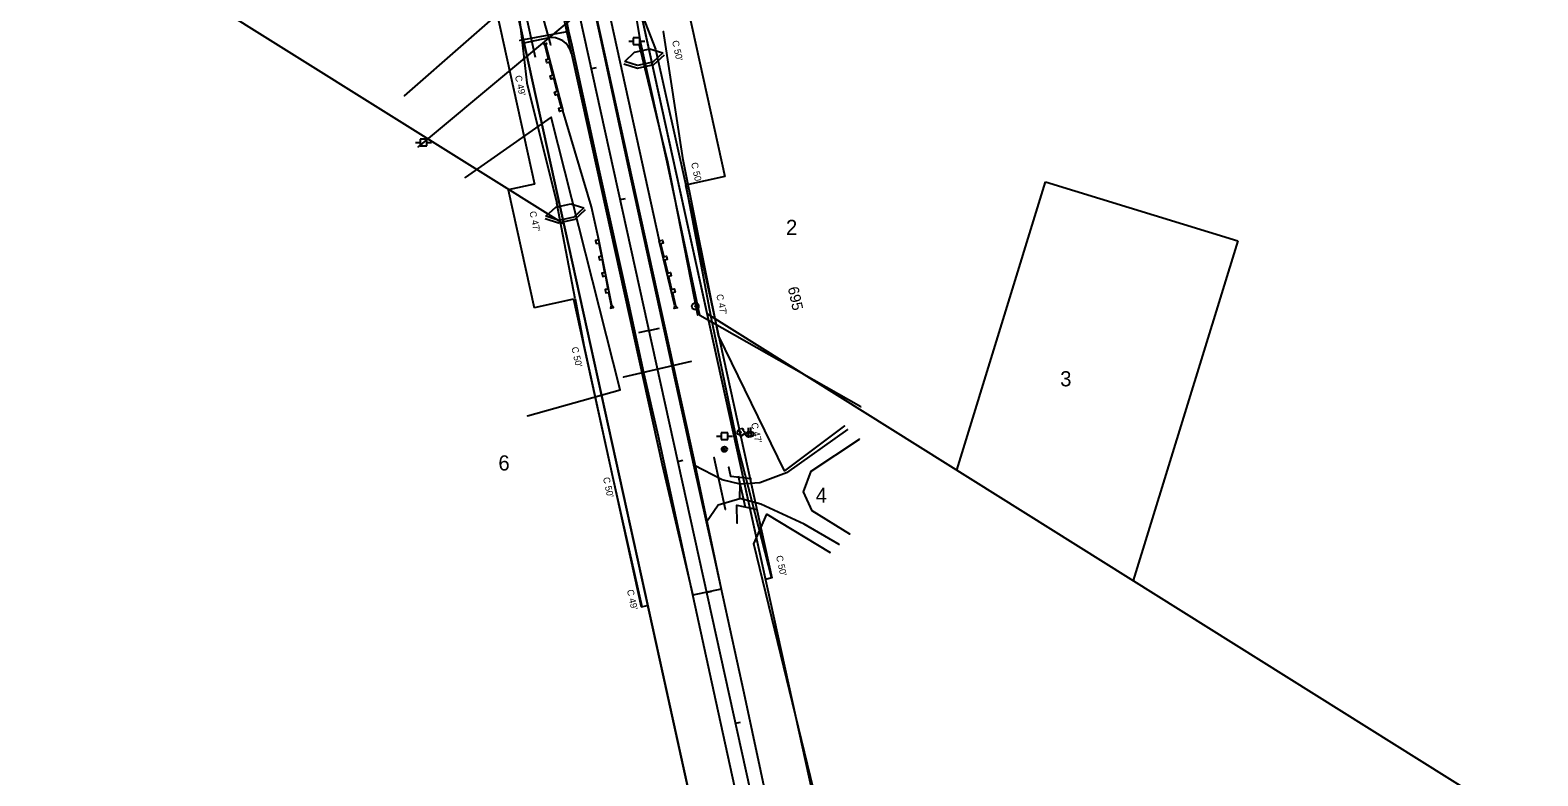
# Model space of a CAD drawing. Extents: x 2519952 to 2531965, y 848341 to 887632.
# Drawn here: x 2530702 to 2531827, y 851301 to 851857 of the extents above; entities that cross this region are included whole.
import ezdxf

# ---------------------------------------------------------------- set-up
doc = ezdxf.new("R2010")
doc.units = 0
for name, color, linetype in [('RD_EX_DR_Pipe', 7, 'Continuous'), ('RD_EX_Driveway', 7, 'Continuous'), ('RD_EX_DV_Prop', 7, 'Continuous'), ('RD_EX_DV_PropPin', 7, 'Continuous'), ('RD_EX_DV_TX_Prop', 7, 'Continuous'), ('RD_EX_Fence_Other', 7, 'Continuous'), ('RD_EX_Road', 7, 'Continuous'), ('RD_EX_RW', 7, 'Continuous'), ('RD_EX_UT', 7, 'Continuous'), ('RD_EX_VEG', 7, 'Continuous'), ('RD_HC_Cl', 7, 'Continuous'), ('RD_HC_Data_Tic', 7, 'Continuous'), ('RD_HC_TX_Sta50', 7, 'Continuous'), ('RD_PD_CstnLmt', 7, 'Continuous'), ('RD_PD_DR_ErosCtrl', 7, 'Continuous'), ('RD_PD_DR_Pipe', 7, 'Continuous'), ('RD_PD_Driveway', 7, 'Continuous'), ('RD_PD_Final_TrvlWay', 7, 'Continuous'), ('RD_PD_GR', 7, 'Continuous'), ('RD_PD_RW', 7, 'Continuous'), ('RD_PD_TX_CstnLmt', 7, 'Continuous'), ('RD_SMD_Locator', 7, 'Continuous')]:
    doc.layers.add(name, color=color, linetype=linetype)

# ---------------------------------------------------------------- blocks, each defined once
blk = doc.blocks.new('TYPET1')
at = {"layer": 'RD_PD_GR'}
blk.add_lwpolyline([(50, 1), (0, 0), (0, 2.5), (2.4, 2.5), (2.5, 0.5), (12.5, 0.7), (12.4, 2.7), (14.9, 2.8), (15, 0.8), (25, 1), (24.9, 3), (27.4, 3), (27.5, 1), (37.5, 1.2), (37.4, 3.2), (39.9, 3.3), (40, 1.3), (50, 1.5), (51.7, 2.5), (51.7, 0)], close=True, dxfattribs=at)

msp = doc.modelspace()

# ---------------------------------------------------------------- linework, layer by layer
at = {"layer": 'RD_EX_DR_Pipe'}
for p, q in [((2531090.2, 851846.4), (2531085.1, 851865.2)), ((2531195, 851610.1), (2531144.5, 851598.5)), ((2531220.6, 851499.8), (2531212.2, 851538.6))]:
    msp.add_line(p, q, dxfattribs=at)
at = {"layer": 'RD_EX_Driveway'}
msp.add_line((2531103.7, 851856.5), (2531067.2, 851849.8), dxfattribs=at)
for points in [[(2531311.7, 851559.5), (2531266.1, 851527.1), (2531246.2, 851519.7), (2531231.5, 851518.6)], [(2531313.5, 851481.3), (2531285.4, 851498.7), (2531278.9, 851513), (2531284.7, 851528.5), (2531320.7, 851552.2)], [(2531206.4, 851490.5), (2531215.2, 851503.2), (2531231.3, 851508.1), (2531231.5, 851518.6), (2531218.1, 851521.9), (2531197.1, 851533)], [(2531305.5, 851473.6), (2531279.4, 851489), (2531246.9, 851503.9), (2531231.3, 851508.1)]]:
    msp.add_lwpolyline(points, dxfattribs=at)
at = {"layer": 'RD_EX_DV_Prop'}
for p, q in [((2530701.5, 851962.2), (2531099.9, 851712.9)), ((2531153.7, 851887.2), (2531314.9, 851154.7)), ((2531227.1, 851135.4), (2531065.8, 851867.8)), ((2531393.3, 851529.2), (2531459.6, 851744.3)), ((2531459.6, 851744.3), (2531603, 851700.2)), ((2531603, 851700.2), (2531524.9, 851446.8)), ((2531206.8, 851646), (2531827.1, 851257.7))]:
    msp.add_line(p, q, dxfattribs=at)
at = {"layer": 'RD_EX_DV_PropPin'}
for radius in [2.5, 0.25]:
    msp.add_circle((2531198.1, 851651.4), radius, dxfattribs=at)
at = {"layer": 'RD_EX_Fence_Other'}
msp.add_lwpolyline([(2531321.7, 851576.5), (2531201.4, 851644.6), (2531177.2, 851759), (2531157.4, 851847.6), (2531143, 851933.5), (2531180.1, 851965.3)], dxfattribs=at)
at = {"layer": 'RD_EX_Road'}
for p, q in [((2531127.6, 851851), (2531082.7, 852052.5)), ((2531103.7, 851856.5), (2531101.9, 851865.3)), ((2531106.1, 851846), (2531103.7, 851856.5)), ((2531126.8, 851751.3), (2531106.1, 851846)), ((2531148.1, 851755.3), (2531127.6, 851851)), ((2531169.4, 851659), (2531148.1, 851755.3)), ((2531148.4, 851653.4), (2531126.8, 851751.3)), ((2531159.7, 851601.7), (2531148.4, 851653.4)), ((2531180.9, 851606.7), (2531169.4, 851659)), ((2531190.8, 851561.5), (2531180.9, 851606.7)), ((2531170.5, 851554.3), (2531159.7, 851601.7)), ((2531197.1, 851533), (2531190.8, 851561.5)), ((2531191, 851460.1), (2531170.5, 851554.3)), ((2531206.4, 851490.5), (2531197.1, 851533)), ((2531211.8, 851466.3), (2531206.4, 851490.5)), ((2531213.5, 851357.4), (2531191, 851460.1)), ((2531234.5, 851362.7), (2531211.8, 851466.3)), ((2531235.2, 851258.5), (2531213.5, 851357.4)), ((2531255.5, 851265.4), (2531234.5, 851362.7))]:
    msp.add_line(p, q, dxfattribs=at)
at = {"layer": 'RD_EX_RW'}
for points in [[(2531146.3, 851885.5), (2531153.7, 851887.2), (2531314.9, 851154.7), (2531307.6, 851153.1)], [(2531073.1, 851869.4), (2531065.8, 851867.8), (2531227.1, 851135.4), (2531234.4, 851137)]]:
    msp.add_lwpolyline(points, dxfattribs=at)
at = {"layer": 'RD_EX_UT'}
for p, q in [((2531304.7, 852032.3), (2530991.3, 851770.3)), ((2531148.4, 851849.1), (2531151.8, 851849.1)), ((2531156.8, 851851.6), (2531151.8, 851851.6)), ((2531151.8, 851851.6), (2531151.8, 851846.6)), ((2531151.8, 851846.6), (2531156.8, 851846.6)), ((2531156.7, 851849.1), (2531160.4, 851849.1)), ((2531156.8, 851846.6), (2531156.8, 851851.6)), ((2530997.6, 851776), (2530992.6, 851776)), ((2530992.6, 851776), (2530992.6, 851771)), ((2530997.6, 851771), (2530997.6, 851776)), ((2530989.2, 851773.5), (2530992.7, 851773.5)), ((2530992.6, 851771), (2530997.6, 851771)), ((2530997.6, 851773.5), (2531001.2, 851773.5)), ((2531237.9, 851555.8), (2531237.9, 851560.8)), ((2531239.6, 851556), (2531239.6, 851561)), ((2531213.9, 851554.5), (2531217.4, 851554.5)), ((2531222.3, 851557.1), (2531217.3, 851557.1)), ((2531217.3, 851557.1), (2531217.3, 851552.1)), ((2531217.3, 851552.1), (2531222.3, 851552.1)), ((2531222.3, 851552.1), (2531222.3, 851557.1)), ((2531222.3, 851554.5), (2531225.9, 851554.5)), ((2531217.9, 851545.7), (2531221.5, 851543.9)), ((2531218.4, 851543.4), (2531221.1, 851546.3))]:
    msp.add_line(p, q, dxfattribs=at)
for centre in [(2531237.9, 851555.8), (2531239.6, 851556), (2531219.8, 851544.8)]:
    msp.add_circle(centre, 2, dxfattribs=at)
at = {"layer": 'RD_EX_VEG'}
for points in [[(2530981, 851808.4), (2531073, 851889.1), (2531025.3, 852143), (2530952.7, 852437.1), (2530949.8, 852466.8)], [(2531309.4, 851562.3), (2531264.8, 851528.7), (2531215.3, 851629.5), (2531189.1, 851760.6), (2531174.4, 851856.5)], [(2531199.9, 851644.9), (2531177.7, 851759), (2531156.4, 851845.9)], [(2531072.8, 851569.6), (2531142, 851589.2), (2531090.6, 851792.5), (2531026.3, 851747.6)], [(2531239.9, 851522.7), (2531224.6, 851524.5), (2531223.2, 851531.4)], [(2531229.4, 851489.7), (2531229.2, 851503.1), (2531243.2, 851500.1)], [(2531367.7, 851226.2), (2531313.5, 851170.9), (2531290.8, 851272.9), (2531241.8, 851474.2), (2531251.6, 851496.4), (2531298.7, 851467.7)]]:
    msp.add_lwpolyline(points, dxfattribs=at)
msp.add_circle((2531232, 851557.4), 0.25, dxfattribs=at)
for centre, radius, start, end in [((2531233.1, 851559.1), 0.995, 308.7626, 152.0467), ((2531230.5, 851557.2), 1.26, 96.4518, 294.734), ((2531231.3, 851558.9), 1.08, 34.9763, 204.756), ((2531232.3, 851555.8), 1.32, 166.8827, 5.7589), ((2531233.9, 851557.1), 1.22, 256.5667, 98.1046)]:
    msp.add_arc(centre, radius, start, end, dxfattribs=at)
at = {"layer": 'RD_HC_Cl'}
msp.add_line((2530821.9, 853184.4), (2531378.5, 850656.7), dxfattribs=at)
at = {"layer": 'RD_HC_Data_Tic'}
for p, q in [((2531120.5, 851828.7), (2531124.4, 851829.5)), ((2531142, 851731), (2531145.9, 851731.9)), ((2531163.5, 851633.3), (2531155.7, 851631.6)), ((2531163.5, 851633.3), (2531171.3, 851635.1)), ((2531185, 851535.7), (2531188.9, 851536.5)), ((2531206.5, 851438), (2531210.4, 851438.9)), ((2531228, 851340.4), (2531231.9, 851341.2))]:
    msp.add_line(p, q, dxfattribs=at)
at = {"layer": 'RD_PD_CstnLmt'}
for p, q in [((2531132.8, 851933.8), (2531168.5, 851843.3)), ((2531060.9, 851917.9), (2531072.3, 851818)), ((2531168.5, 851843.3), (2531190.9, 851741.8)), ((2531072.3, 851818), (2531094.7, 851728.3)), ((2531190.9, 851741.8), (2531209.6, 851643.5)), ((2531108.4, 851657), (2531094.7, 851728.3)), ((2531108.4, 851657), (2531114.8, 851622.4)), ((2531209.6, 851643.5), (2531230.2, 851545.6)), ((2531114.8, 851622.4), (2531136.3, 851524.5)), ((2531230.2, 851545.6), (2531255, 851448.7)), ((2531136.3, 851524.5), (2531158.1, 851427.4))]:
    msp.add_line(p, q, dxfattribs=at)
at = {"layer": 'RD_PD_DR_ErosCtrl'}
for p, q in [((2531152.8, 851841), (2531164.1, 851843.5)), ((2531164.1, 851843.5), (2531173.8, 851840.4)), ((2531144.8, 851832.3), (2531154.9, 851829.1)), ((2531145.4, 851834.1), (2531152.8, 851841)), ((2531155, 851831.1), (2531145.4, 851834.1)), ((2531154.9, 851829.1), (2531167.2, 851831.9)), ((2531166.3, 851833.6), (2531155, 851831.1)), ((2531173.8, 851840.4), (2531166.3, 851833.6)), ((2531167.2, 851831.9), (2531175.1, 851839)), ((2531086.5, 851718.6), (2531094, 851725.4)), ((2531096.1, 851715.5), (2531086.5, 851718.6)), ((2531094, 851725.4), (2531105.2, 851727.9)), ((2531107.4, 851718), (2531096.1, 851715.5)), ((2531105.2, 851727.9), (2531114.9, 851724.9)), ((2531114.9, 851724.9), (2531107.4, 851718)), ((2531108.3, 851716.3), (2531116.2, 851723.5)), ((2531085.9, 851716.8), (2531096, 851713.6)), ((2531096, 851713.6), (2531108.3, 851716.3))]:
    msp.add_line(p, q, dxfattribs=at)
at = {"layer": 'RD_PD_DR_Pipe'}
for p, q in [((2531078.8, 851836.9), (2531071.1, 851872.1)), ((2531235.5, 851501.2), (2531230.4, 851524.7))]:
    msp.add_line(p, q, dxfattribs=at)
at = {"layer": 'RD_PD_Driveway'}
msp.add_line((2531087.8, 851851.5), (2531070.2, 851847.6), dxfattribs=at)
msp.add_arc((2531091, 851836.8), 15, 12.4185, 102.4185, dxfattribs=at)
at = {"layer": 'RD_PD_Final_TrvlWay'}
for p, q in [((2530899.1, 852778.3), (2531173.3, 851533.1)), ((2530922.5, 852783.4), (2531196.7, 851538.3)), ((2531196.7, 851538.3), (2531217.5, 851440.4)), ((2531173.3, 851533.1), (2531196.3, 851435.8)), ((2531217.5, 851440.4), (2531196.3, 851435.8))]:
    msp.add_line(p, q, dxfattribs=at)
at = {"layer": 'RD_PD_GR'}
for p, q in [((2531012.6, 852420.6), (2531171.2, 851700.3)), ((2531120.6, 851725.5), (2531099.2, 851797.4)), ((2531126, 851701.1), (2531120.6, 851725.5))]:
    msp.add_line(p, q, dxfattribs=at)
at = {"layer": 'RD_PD_RW'}
for p, q in [((2530943.6, 852352.9), (2531078, 851742.5)), ((2531187.8, 851894.7), (2531220.1, 851748.2)), ((2531058.5, 851738.2), (2531077.8, 851650.3)), ((2531255.3, 851448.8), (2531250.4, 851447.7)), ((2531157.7, 851427.3), (2531162.5, 851428.3))]:
    msp.add_line(p, q, dxfattribs=at)
for points in [[(2531078, 851742.5), (2531058.5, 851738.2)], [(2531220.1, 851748.2), (2531190.8, 851741.7)], [(2531190.8, 851741.7), (2531255.3, 851448.8)], [(2531107.1, 851656.8), (2531077.8, 851650.3)], [(2531107.1, 851656.8), (2531157.7, 851427.3)]]:
    msp.add_lwpolyline(points, dxfattribs=at)
at = {"layer": 'RD_SMD_Locator'}
for centre in [(2531103.7, 851856.5), (2531103.7, 851856.5), (2531174.4, 851856.5), (2531067.2, 851849.8), (2531090.2, 851846.4), (2531106.1, 851846), (2531127.6, 851851), (2531156.4, 851845.9), (2531157.4, 851847.6), (2530981, 851808.4), (2531090.6, 851792.5), (2530991.3, 851770.3), (2531148.1, 851755.3), (2531177.2, 851759), (2531177.7, 851759), (2531189.1, 851760.6), (2531026.3, 851747.6), (2531126.8, 851751.3), (2531148.4, 851653.4), (2531169.4, 851659), (2531199.9, 851644.9), (2531201.4, 851644.6), (2531215.3, 851629.5), (2531180.9, 851606.7), (2531195, 851610.1), (2531144.5, 851598.5), (2531159.7, 851601.7), (2531142, 851589.2), (2531321.7, 851576.5), (2531072.8, 851569.6), (2531190.8, 851561.5), (2531309.4, 851562.3), (2531170.5, 851554.3), (2531311.7, 851559.5), (2531320.7, 851552.2), (2531212.2, 851538.6), (2531197.1, 851533), (2531197.1, 851533), (2531223.2, 851531.4), (2531264.8, 851528.7), (2531266.1, 851527.1), (2531284.7, 851528.5), (2531218.1, 851521.9), (2531224.6, 851524.5), (2531231.5, 851518.6), (2531231.5, 851518.6), (2531239.9, 851522.7), (2531246.2, 851519.7), (2531231.3, 851508.1), (2531231.3, 851508.1), (2531246.9, 851503.9), (2531278.9, 851513), (2531215.2, 851503.2), (2531220.6, 851499.8), (2531229.2, 851503.1), (2531243.2, 851500.1), (2531251.6, 851496.4), (2531285.4, 851498.7), (2531206.4, 851490.5), (2531206.4, 851490.5), (2531229.4, 851489.7), (2531279.4, 851489), (2531313.5, 851481.3), (2531241.8, 851474.2), (2531305.5, 851473.6), (2531191, 851460.1), (2531211.8, 851466.3), (2531298.7, 851467.7), (2531213.5, 851357.4), (2531234.5, 851362.7)]:
    msp.add_circle(centre, 0.001, dxfattribs=at)

# ---------------------------------------------------------------- block references
at = {"layer": 'RD_PD_GR'}
for p, rotation in [((2531099.2, 851797.4), 103.56313888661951), ((2531171.2, 851700.3), -77.58147915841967)]:
    msp.add_blockref('TYPET1', p, dxfattribs=dict(at, rotation=rotation))
at = {"layer": 'RD_PD_GR', "yscale": -1.0000000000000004, "rotation": -77.58154352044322}
msp.add_blockref('TYPET1', (2531126, 851701.1), dxfattribs=at)

# ---------------------------------------------------------------- texts
at = {"layer": 'RD_EX_DV_TX_Prop'}
for s, p in [('2', (2531265.8, 851704.6)), ('3', (2531470.5, 851591.7)), ('6', (2531051.1, 851528.9)), ('4', (2531288, 851504.8))]:
    msp.add_text(s, height=11.3, dxfattribs=at).set_placement(p)
at = {"layer": 'RD_HC_TX_Sta50'}
msp.add_text('695', height=8, rotation=282.4185, dxfattribs=at).set_placement((2531267.1, 851665.1))
at = {"layer": 'RD_PD_CstnLmt'}
for s, p in [("C 49'", (2531063.4, 851823.1)), ("C 47'", (2531074.2, 851721.8)), ("C 50'", (2531105.6, 851620.6)), ("C 50'", (2531129.1, 851523.4)), ("C 49'", (2531147, 851439.6))]:
    msp.add_text(s, height=5, rotation=282.4185, dxfattribs=at).set_placement(p)
at = {"layer": 'RD_PD_TX_CstnLmt'}
for s, p in [("C 50'", (2531180.7, 851849.2)), ("C 50'", (2531194.9, 851758.2)), ("C 47'", (2531213.7, 851659.9)), ("C 47'", (2531239.7, 851564)), ("C 50'", (2531258.3, 851465))]:
    msp.add_text(s, height=5, rotation=282.4185, dxfattribs=at).set_placement(p)

doc.saveas('drawing.dxf')
